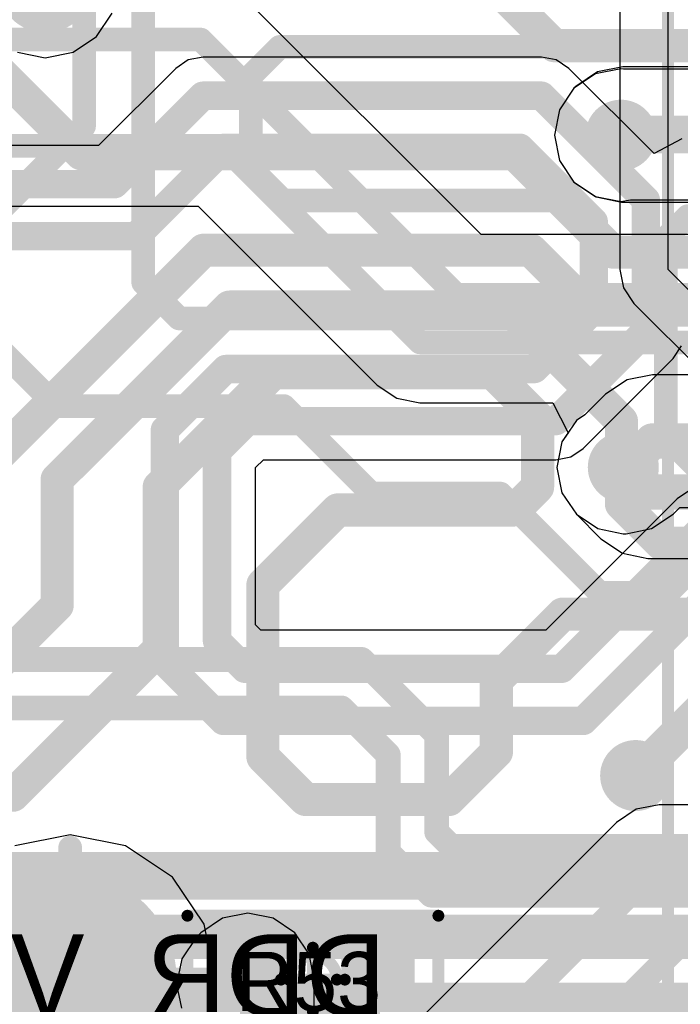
# Model space of a CAD drawing. Header units: millimetres. Extents: x -2 to 68, y -2 to 27.4.
# Tile 525 of 594: x 43.5 to 46.3, y 15.4 to 19.6. Entities that reach past the tile are written whole.
import ezdxf

# ---------------------------------------------------------------- set-up
doc = ezdxf.new("R2010")
doc.units = ezdxf.units.MM
for name, color, linetype in [('BottomLayer', 5, 'Continuous'), ('BottomSolder', 6, 'Continuous'), ('DrillGuide', 244, 'Continuous'), ('Mechanical13', 56, 'Continuous'), ('Mechanical15', 56, 'Continuous'), ('Mechanical2', 216, 'Continuous'), ('Mechanical42', 56, 'Continuous'), ('Mechanical88', 56, 'Continuous'), ('MidLayer1', 16, 'Continuous'), ('MidLayer2', 76, 'Continuous'), ('MidLayer3', 90, 'Continuous'), ('MidLayer4', 156, 'Continuous'), ('MidLayer5', 130, 'Continuous'), ('MidLayer6', 216, 'Continuous'), ('MidLayer7', 6, 'Continuous'), ('MidLayer8', 54, 'Continuous'), ('MultiLayer', 9, 'Continuous'), ('TopLayer', 1, 'Continuous'), ('TopPaste', 8, 'Continuous'), ('TopSolder', 216, 'Continuous'), ('ViaHoleLayer', 16, 'Continuous')]:
    doc.layers.add(name, color=color, linetype=linetype)

# ---------------------------------------------------------------- blocks, each defined once
blk = doc.blocks.new('MT53D512M32D2DS_053_WT_D_F_________1_168')
at = {"layer": 'Mechanical15', "const_width": 0.05}
blk.add_lwpolyline([(5.25, 7.5), (5.25, -7.5)], dxfattribs=at)
blk = doc.blocks.new('TP_0_8MM_B_173')
at = {"layer": 'BottomLayer', "const_width": 0.4001}
blk.add_lwpolyline([(-0.2, 0, 1), (0.2, 0, 1)], format="xyb", close=True, dxfattribs=at)
at = {"layer": 'BottomSolder', "const_width": 0.45}
blk.add_lwpolyline([(-0.225, 0, 1), (0.225, 0, 1)], format="xyb", close=True, dxfattribs=at)
blk = doc.blocks.new('RES_0201_196')
at = {"layer": 'Mechanical13', "const_width": 0.12}
for points in [[(-0.32, 0.17), (0.32, 0.17)], [(-0.32, -0.17), (-0.32, 0.17)], [(0.32, -0.17), (0.32, 0.17)], [(-0.32, -0.17), (0.32, -0.17)]]:
    blk.add_lwpolyline(points, dxfattribs=at)
at = {"layer": 'Mechanical13', "const_width": 0.06}
for points in [[(-0.35, 0.17, 1), (-0.29, 0.17, 1)], [(-0.35, 0.17, 1), (-0.29, 0.17, 1)], [(0.29, 0.17, 1), (0.35, 0.17, 1)], [(0.29, 0.17, 1), (0.35, 0.17, 1)], [(-0.35, -0.17, 1), (-0.29, -0.17, 1)], [(-0.35, -0.17, 1), (-0.29, -0.17, 1)], [(0.29, -0.17, 1), (0.35, -0.17, 1)], [(0.29, -0.17, 1), (0.35, -0.17, 1)]]:
    blk.add_lwpolyline(points, format="xyb", close=True, dxfattribs=at)
at = {"layer": 'Mechanical15', "const_width": 0.05}
for points in [[(-0.53, 0.27), (0.53, 0.27)], [(-0.53, -0.27), (-0.53, 0.27)], [(0.53, -0.27), (0.53, 0.27)], [(0, -0.135), (0, 0.135)], [(-0.135, 0), (0.135, 0)], [(-0.53, -0.27), (0.53, -0.27)]]:
    blk.add_lwpolyline(points, dxfattribs=at)
at = {"layer": 'Mechanical15'}
for points, const_width in [([(-0.5425, 0.27, 1), (-0.5175, 0.27, 1)], 0.025), ([(-0.5425, 0.27, 1), (-0.5175, 0.27, 1)], 0.025), ([(0.5175, 0.27, 1), (0.5425, 0.27, 1)], 0.025), ([(0.5175, 0.27, 1), (0.5425, 0.27, 1)], 0.025), ([(0.1013, 0, 1), (-0.1013, 0, 1)], 0.05), ([(-0.0125, 0.135, 1), (0.0125, 0.135, 1)], 0.025), ([(-0.1475, 0, 1), (-0.1225, 0, 1)], 0.025), ([(-0.1138, 0, 1), (-0.0888, 0, 1)], 0.025), ([(0.0888, 0, 1), (0.1138, 0, 1)], 0.025), ([(0.1225, 0, 1), (0.1475, 0, 1)], 0.025), ([(-0.0125, -0.135, 1), (0.0125, -0.135, 1)], 0.025), ([(-0.5425, -0.27, 1), (-0.5175, -0.27, 1)], 0.025), ([(-0.5425, -0.27, 1), (-0.5175, -0.27, 1)], 0.025), ([(0.5175, -0.27, 1), (0.5425, -0.27, 1)], 0.025), ([(0.5175, -0.27, 1), (0.5425, -0.27, 1)], 0.025)]:
    blk.add_lwpolyline(points, format="xyb", close=True, dxfattribs=dict(at, const_width=const_width))
at = {"layer": 'TopLayer', "const_width": 0.0806}
for points in [[(-0.3897, 0.0894, 1), (-0.3091, 0.0894, 1)], [(-0.2409, 0.0894, 1), (-0.1603, 0.0894, 1)], [(0.1603, 0.0894, 1), (0.2409, 0.0894, 1)], [(0.3091, 0.0894, 1), (0.3897, 0.0894, 1)], [(-0.3897, -0.0894, 1), (-0.3091, -0.0894, 1)], [(-0.2409, -0.0894, 1), (-0.1603, -0.0894, 1)], [(0.1603, -0.0894, 1), (0.2409, -0.0894, 1)], [(0.3091, -0.0894, 1), (0.3897, -0.0894, 1)]]:
    blk.add_lwpolyline(points, format="xyb", close=True, dxfattribs=at)
at = {"layer": 'TopLayer'}
for points in [[(-0.2006, 0.17), (-0.3494, 0.17), (-0.2006, -0.17), (-0.3494, -0.17)], [(0.2006, -0.17), (0.3494, -0.17), (0.2006, 0.17), (0.3494, 0.17)], [(-0.12, 0.0894), (-0.43, 0.0894), (-0.12, -0.0894), (-0.43, -0.0894)], [(0.12, -0.0894), (0.43, -0.0894), (0.12, 0.0894), (0.43, 0.0894)]]:
    blk.add_solid(points, dxfattribs=at)
at = {"layer": 'TopPaste', "const_width": 0.0806}
for points in [[(-0.3897, 0.0894, 1), (-0.3091, 0.0894, 1)], [(-0.2409, 0.0894, 1), (-0.1603, 0.0894, 1)], [(0.1603, 0.0894, 1), (0.2409, 0.0894, 1)], [(0.3091, 0.0894, 1), (0.3897, 0.0894, 1)], [(-0.3897, -0.0894, 1), (-0.3091, -0.0894, 1)], [(-0.2409, -0.0894, 1), (-0.1603, -0.0894, 1)], [(0.1603, -0.0894, 1), (0.2409, -0.0894, 1)], [(0.3091, -0.0894, 1), (0.3897, -0.0894, 1)]]:
    blk.add_lwpolyline(points, format="xyb", close=True, dxfattribs=at)
at = {"layer": 'TopPaste'}
for points in [[(-0.2006, 0.17), (-0.3494, 0.17), (-0.2006, -0.17), (-0.3494, -0.17)], [(0.2006, -0.17), (0.3494, -0.17), (0.2006, 0.17), (0.3494, 0.17)], [(-0.12, 0.0894), (-0.43, 0.0894), (-0.12, -0.0894), (-0.43, -0.0894)], [(0.12, -0.0894), (0.43, -0.0894), (0.12, 0.0894), (0.43, 0.0894)]]:
    blk.add_solid(points, dxfattribs=at)
at = {"layer": 'TopSolder', "const_width": 0.0806}
for points in [[(-0.3897, 0.0894, 1), (-0.3091, 0.0894, 1)], [(-0.2409, 0.0894, 1), (-0.1603, 0.0894, 1)], [(0.1603, 0.0894, 1), (0.2409, 0.0894, 1)], [(0.3091, 0.0894, 1), (0.3897, 0.0894, 1)], [(-0.3897, -0.0894, 1), (-0.3091, -0.0894, 1)], [(-0.2409, -0.0894, 1), (-0.1603, -0.0894, 1)], [(0.1603, -0.0894, 1), (0.2409, -0.0894, 1)], [(0.3091, -0.0894, 1), (0.3897, -0.0894, 1)]]:
    blk.add_lwpolyline(points, format="xyb", close=True, dxfattribs=at)
at = {"layer": 'TopSolder'}
for points in [[(-0.2006, 0.17), (-0.3494, 0.17), (-0.2006, -0.17), (-0.3494, -0.17)], [(0.2006, -0.17), (0.3494, -0.17), (0.2006, 0.17), (0.3494, 0.17)], [(-0.12, 0.0894), (-0.43, 0.0894), (-0.12, -0.0894), (-0.43, -0.0894)], [(0.12, -0.0894), (0.43, -0.0894), (0.12, 0.0894), (0.43, 0.0894)]]:
    blk.add_solid(points, dxfattribs=at)

msp = doc.modelspace()

# ---------------------------------------------------------------- linework, layer by layer
at = {"layer": 'BottomLayer'}
for p, q in [((45.4601, 18.6479), (44.457, 19.6511)), ((46.051, 19.3474), (45.9437, 19.326)), ((46.0611, 19.3454), (46.051, 19.3474)), ((46.5262, 19.3454), (46.0611, 19.3454)), ((45.9437, 19.326), (45.8527, 19.2653)), ((45.8527, 19.2653), (45.792, 19.1743)), ((45.792, 19.1743), (45.7706, 19.067)), ((45.7706, 19.067), (45.792, 18.9597)), ((45.792, 18.9597), (45.8527, 18.8687)), ((45.8527, 18.8687), (45.8547, 18.8667)), ((45.8547, 18.8667), (45.9457, 18.806)), ((45.9457, 18.806), (46.053, 18.7846)), ((42.1238, 18.7675), (44.266, 18.7675)), ((44.266, 18.7675), (45.0218, 18.0118)), ((46.053, 18.7846), (46.4014, 18.7846)), ((46.3361, 18.6479), (45.4601, 18.6479)), ((45.0218, 18.0118), (45.1045, 17.9565)), ((45.1045, 17.9565), (45.202, 17.9371)), ((45.202, 17.9371), (45.7636, 17.9371)), ((45.7636, 17.9371), (45.8279, 17.8101)), ((45.8279, 17.8101), (45.802, 17.7713)), ((45.802, 17.7713), (45.7806, 17.664)), ((45.7806, 17.664), (45.802, 17.5567)), ((45.802, 17.5567), (45.8627, 17.4657)), ((45.8627, 17.4657), (45.9667, 17.3617)), ((45.9667, 17.3617), (46.0577, 17.301)), ((46.0577, 17.301), (46.165, 17.2796)), ((46.165, 17.2796), (46.6262, 17.2796)), ((46.2129, 16.2388), (46.1153, 16.2194)), ((46.6381, 16.2388), (46.2129, 16.2388)), ((46.1153, 16.2194), (46.0326, 16.1641)), ((46.0326, 16.1641), (44.8088, 14.9402)), ((43.725, 16.1118), (43.4909, 16.0652)), ((43.9591, 16.0652), (43.725, 16.1118)), ((44.1576, 15.9326), (43.9591, 16.0652)), ((44.2902, 15.7341), (44.1576, 15.9326)), ((44.3368, 15.5), (44.2902, 15.7341)), ((44.2902, 15.2659), (44.3368, 15.5))]:
    msp.add_line(p, q, dxfattribs=at)
for points, const_width in [([(41.7542, 19.4708), (44.2767, 19.4708)], 0.1), ([(44.2767, 19.4708), (45.3545, 18.393)], 0.1), ([(46.051, 19.067), (46.053, 19.065)], 0.15), ([(46.053, 19.065), (47, 19.065)], 0.15), ([(41.7526, 19.0224), (44.3716, 19.0224)], 0.1), ([(44.3716, 19.0224), (45.202, 18.192)], 0.1), ([(45.3545, 18.393), (48.4478, 18.393)], 0.1), ([(45.202, 18.192), (48.366, 18.192)], 0.1), ([(46.061, 17.664), (46.165, 17.56)], 0.15), ([(46.165, 17.56), (47.1, 17.56)], 0.15), ([(46.113, 16.362), (46.441, 16.69)], 0.15), ([(44.989, 14.76), (46.2129, 15.9839)], 0.1), ([(46.2129, 15.9839), (47.5179, 15.9839)], 0.1), ([(45.289, 14.6357), (46.4371, 15.7839)], 0.1), ([(45.0455, 14.0455), (46.5825, 15.5825)], 0.1), ([(43.203, 15.093), (43.61, 15.5)], 0.1), ([(43.61, 15.5), (43.725, 15.5)], 0.1)]:
    msp.add_lwpolyline(points, dxfattribs=dict(at, const_width=const_width))
for points, const_width in [([(44.2517, 19.4708, 1), (44.3017, 19.4708, 1)], 0.05), ([(44.2517, 19.4708, 1), (44.3017, 19.4708, 1)], 0.05), ([(45.976, 19.067, 1), (46.126, 19.067, 1)], 0.15), ([(46.0135, 19.067, 1), (46.0885, 19.067, 1)], 0.075), ([(46.0155, 19.065, 1), (46.0905, 19.065, 1)], 0.075), ([(46.0155, 19.065, 1), (46.0905, 19.065, 1)], 0.075), ([(44.3466, 19.0224, 1), (44.3966, 19.0224, 1)], 0.05), ([(44.3466, 19.0224, 1), (44.3966, 19.0224, 1)], 0.05), ([(45.3295, 18.393, 1), (45.3795, 18.393, 1)], 0.05), ([(45.3295, 18.393, 1), (45.3795, 18.393, 1)], 0.05), ([(45.177, 18.192, 1), (45.227, 18.192, 1)], 0.05), ([(45.177, 18.192, 1), (45.227, 18.192, 1)], 0.05), ([(45.986, 17.664, 1), (46.136, 17.664, 1)], 0.15), ([(46.0235, 17.664, 1), (46.0985, 17.664, 1)], 0.075), ([(46.1275, 17.56, 1), (46.2025, 17.56, 1)], 0.075), ([(46.1275, 17.56, 1), (46.2025, 17.56, 1)], 0.075), ([(46.038, 16.362, 1), (46.188, 16.362, 1)], 0.15), ([(46.0755, 16.362, 1), (46.1505, 16.362, 1)], 0.075), ([(46.1879, 15.9839, 1), (46.2379, 15.9839, 1)], 0.05), ([(46.1879, 15.9839, 1), (46.2379, 15.9839, 1)], 0.05), ([(43.585, 15.5, 1), (43.635, 15.5, 1)], 0.05), ([(43.585, 15.5, 1), (43.635, 15.5, 1)], 0.05), ([(43.7, 15.5, 1), (43.75, 15.5, 1)], 0.05)]:
    msp.add_lwpolyline(points, format="xyb", close=True, dxfattribs=dict(at, const_width=const_width))
at = {"layer": 'DrillGuide', "const_width": 0.05}
for points in [[(46.026, 19.067, 1), (46.076, 19.067, 1)], [(46.036, 17.664, 1), (46.086, 17.664, 1)], [(46.088, 16.362, 1), (46.138, 16.362, 1)], [(44.45, 15.5, 1), (44.5, 15.5, 1)], [(45, 15.5, 1), (45.05, 15.5, 1)]]:
    msp.add_lwpolyline(points, format="xyb", close=True, dxfattribs=at)
at = {"layer": 'Mechanical88', "const_width": 0.1}
for points in [[(43.725, 15.5), (43.725, 16.0578)], [(43.1672, 15.5), (43.725, 15.5)], [(43.725, 14.9422), (43.725, 15.5)], [(43.725, 15.5), (44.2828, 15.5)]]:
    msp.add_lwpolyline(points, dxfattribs=at)
at = {"layer": 'Mechanical88', "const_width": 0.05}
for points in [[(43.7, 16.0578, 1), (43.75, 16.0578, 1)], [(43.7, 15.5, 1), (43.75, 15.5, 1)], [(43.7, 15.5, 1), (43.75, 15.5, 1)], [(43.7, 15.5, 1), (43.75, 15.5, 1)], [(43.7, 15.5, 1), (43.75, 15.5, 1)], [(44.2578, 15.5, 1), (44.3078, 15.5, 1)]]:
    msp.add_lwpolyline(points, format="xyb", close=True, dxfattribs=at)
at = {"layer": 'MidLayer1'}
for p, q in [((43.8363, 19.4837), (43.9026, 19.5829)), ((43.737, 19.4174), (43.8363, 19.4837)), ((43.5029, 19.4174), (43.62, 19.3941)), ((43.62, 19.3941), (43.737, 19.4174)), ((44.475, 15.7804), (44.3677, 15.759)), ((44.5823, 15.759), (44.475, 15.7804)), ((44.3677, 15.759), (44.2767, 15.6983)), ((44.6733, 15.6983), (44.5823, 15.759)), ((44.2767, 15.6983), (44.2567, 15.6783)), ((44.734, 15.6073), (44.6733, 15.6983)), ((44.2567, 15.6783), (44.196, 15.5873)), ((44.7554, 15.5), (44.734, 15.6073)), ((44.196, 15.5873), (44.1746, 15.48)), ((44.1746, 15.48), (44.1946, 15.3795)), ((44.7554, 14.8681), (44.7554, 15.5))]:
    msp.add_line(p, q, dxfattribs=at)
for points, const_width in [([(43.52, 19.7, 1), (43.72, 19.7, 1)], 0.2), ([(44.4, 15.5, 1), (44.55, 15.5, 1)], 0.15), ([(44.95, 15.5, 1), (45.1, 15.5, 1)], 0.15), ([(44.4375, 15.5, 1), (44.5125, 15.5, 1)], 0.075), ([(44.4375, 15.5, 1), (44.5125, 15.5, 1)], 0.075), ([(44.4175, 15.48, 1), (44.4925, 15.48, 1)], 0.075)]:
    msp.add_lwpolyline(points, format="xyb", close=True, dxfattribs=dict(at, const_width=const_width))
at = {"layer": 'MidLayer1', "const_width": 0.15}
for points in [[(44.455, 15.48), (44.475, 15.5)], [(44.475, 14.764), (44.475, 15.5)]]:
    msp.add_lwpolyline(points, dxfattribs=at)
at = {"layer": 'MidLayer2', "const_width": 0.14}
for points in [[(44.354, 20.861), (45.77, 19.445)], [(42.865, 19.896), (43.7725, 18.9885)], [(45.77, 19.445), (48.3623, 19.445)], [(43.7725, 18.9885), (45.6025, 18.9885)], [(45.6025, 18.9885), (46.018, 18.573)], [(43.3375, 17.63), (44.2885, 18.581)], [(44.2885, 18.581), (45.6706, 18.581)], [(45.6706, 18.581), (45.924, 18.3276)], [(46.018, 18.573), (47.102, 18.573)], [(43.67, 17.613), (44.398, 18.341)], [(44.398, 18.341), (45.5712, 18.341)], [(45.5712, 18.341), (46.053, 17.8592)], [(45.924, 18.3276), (46.527, 18.3276)], [(44.101, 17.581), (44.584, 18.064)], [(44.584, 18.064), (45.5089, 18.064)], [(45.5089, 18.064), (45.699, 17.8739)], [(45.699, 17.581), (45.699, 17.8739)], [(46.053, 17.51), (46.053, 17.8592)], [(43.67, 17.081), (43.67, 17.613)], [(44.101, 16.897), (44.101, 17.581)], [(45.602, 17.484), (45.699, 17.581)], [(44.539, 17.168), (44.855, 17.484)], [(44.855, 17.484), (45.602, 17.484)], [(46.053, 17.51), (46.22, 17.343)], [(46.22, 17.343), (48.7144, 17.343)], [(44.539, 16.441), (44.539, 17.168)], [(43.228, 16.639), (43.67, 17.081)], [(45.525, 16.764), (45.805, 17.044)], [(45.805, 17.044), (46.9249, 17.044)], [(43.483, 16.279), (44.101, 16.897)], [(45.525, 16.461), (45.525, 16.764)], [(45.325, 16.261), (45.525, 16.461)], [(44.539, 16.441), (44.719, 16.261)], [(41.2688, 16.279), (43.483, 16.279)], [(44.719, 16.261), (45.325, 16.261)], [(40.485, 15.969), (47.513, 15.969)], [(40.4096, 15.705), (49.516, 15.705)]]:
    msp.add_lwpolyline(points, dxfattribs=at)
at = {"layer": 'MidLayer2'}
for points, const_width in [([(43.52, 19.7, 1), (43.72, 19.7, 1)], 0.2), ([(45.735, 19.445, 1), (45.805, 19.445, 1)], 0.07), ([(45.735, 19.445, 1), (45.805, 19.445, 1)], 0.07), ([(43.7375, 18.9885, 1), (43.8075, 18.9885, 1)], 0.07), ([(43.7375, 18.9885, 1), (43.8075, 18.9885, 1)], 0.07), ([(45.5675, 18.9885, 1), (45.6375, 18.9885, 1)], 0.07), ([(45.5675, 18.9885, 1), (45.6375, 18.9885, 1)], 0.07), ([(44.2535, 18.581, 1), (44.3235, 18.581, 1)], 0.07), ([(44.2535, 18.581, 1), (44.3235, 18.581, 1)], 0.07), ([(45.6356, 18.581, 1), (45.7056, 18.581, 1)], 0.07), ([(45.6356, 18.581, 1), (45.7056, 18.581, 1)], 0.07), ([(45.983, 18.573, 1), (46.053, 18.573, 1)], 0.07), ([(45.983, 18.573, 1), (46.053, 18.573, 1)], 0.07), ([(44.363, 18.341, 1), (44.433, 18.341, 1)], 0.07), ([(44.363, 18.341, 1), (44.433, 18.341, 1)], 0.07), ([(45.5362, 18.341, 1), (45.6062, 18.341, 1)], 0.07), ([(45.5362, 18.341, 1), (45.6062, 18.341, 1)], 0.07), ([(45.889, 18.3276, 1), (45.959, 18.3276, 1)], 0.07), ([(45.889, 18.3276, 1), (45.959, 18.3276, 1)], 0.07), ([(44.549, 18.064, 1), (44.619, 18.064, 1)], 0.07), ([(44.549, 18.064, 1), (44.619, 18.064, 1)], 0.07), ([(45.4739, 18.064, 1), (45.5439, 18.064, 1)], 0.07), ([(45.4739, 18.064, 1), (45.5439, 18.064, 1)], 0.07), ([(45.664, 17.8739, 1), (45.734, 17.8739, 1)], 0.07), ([(45.664, 17.8739, 1), (45.734, 17.8739, 1)], 0.07), ([(46.018, 17.8592, 1), (46.088, 17.8592, 1)], 0.07), ([(46.018, 17.8592, 1), (46.088, 17.8592, 1)], 0.07), ([(43.635, 17.613, 1), (43.705, 17.613, 1)], 0.07), ([(43.635, 17.613, 1), (43.705, 17.613, 1)], 0.07), ([(44.066, 17.581, 1), (44.136, 17.581, 1)], 0.07), ([(44.066, 17.581, 1), (44.136, 17.581, 1)], 0.07), ([(45.664, 17.581, 1), (45.734, 17.581, 1)], 0.07), ([(45.664, 17.581, 1), (45.734, 17.581, 1)], 0.07), ([(44.82, 17.484, 1), (44.89, 17.484, 1)], 0.07), ([(44.82, 17.484, 1), (44.89, 17.484, 1)], 0.07), ([(45.567, 17.484, 1), (45.637, 17.484, 1)], 0.07), ([(45.567, 17.484, 1), (45.637, 17.484, 1)], 0.07), ([(46.018, 17.51, 1), (46.088, 17.51, 1)], 0.07), ([(46.018, 17.51, 1), (46.088, 17.51, 1)], 0.07), ([(46.185, 17.343, 1), (46.255, 17.343, 1)], 0.07), ([(46.185, 17.343, 1), (46.255, 17.343, 1)], 0.07), ([(44.504, 17.168, 1), (44.574, 17.168, 1)], 0.07), ([(44.504, 17.168, 1), (44.574, 17.168, 1)], 0.07), ([(43.635, 17.081, 1), (43.705, 17.081, 1)], 0.07), ([(43.635, 17.081, 1), (43.705, 17.081, 1)], 0.07), ([(45.77, 17.044, 1), (45.84, 17.044, 1)], 0.07), ([(45.77, 17.044, 1), (45.84, 17.044, 1)], 0.07), ([(44.066, 16.897, 1), (44.136, 16.897, 1)], 0.07), ([(44.066, 16.897, 1), (44.136, 16.897, 1)], 0.07), ([(45.49, 16.764, 1), (45.56, 16.764, 1)], 0.07), ([(45.49, 16.764, 1), (45.56, 16.764, 1)], 0.07), ([(45.49, 16.461, 1), (45.56, 16.461, 1)], 0.07), ([(45.49, 16.461, 1), (45.56, 16.461, 1)], 0.07), ([(44.504, 16.441, 1), (44.574, 16.441, 1)], 0.07), ([(44.504, 16.441, 1), (44.574, 16.441, 1)], 0.07), ([(43.448, 16.279, 1), (43.518, 16.279, 1)], 0.07), ([(43.448, 16.279, 1), (43.518, 16.279, 1)], 0.07), ([(44.684, 16.261, 1), (44.754, 16.261, 1)], 0.07), ([(44.684, 16.261, 1), (44.754, 16.261, 1)], 0.07), ([(45.29, 16.261, 1), (45.36, 16.261, 1)], 0.07), ([(45.29, 16.261, 1), (45.36, 16.261, 1)], 0.07)]:
    msp.add_lwpolyline(points, format="xyb", close=True, dxfattribs=dict(at, const_width=const_width))
at = {"layer": 'MidLayer3'}
for p, q in [((43.8363, 19.4837), (43.9026, 19.5829)), ((43.737, 19.4174), (43.8363, 19.4837)), ((43.5029, 19.4174), (43.62, 19.3941)), ((43.62, 19.3941), (43.737, 19.4174)), ((44.2236, 19.3847), (44.1707, 19.3493)), ((44.286, 19.3971), (44.2236, 19.3847)), ((45.7151, 19.3971), (44.286, 19.3971)), ((45.7775, 19.3847), (45.7151, 19.3971)), ((45.8305, 19.3493), (45.7775, 19.3847)), ((44.1707, 19.3493), (43.8444, 19.0231)), ((46.1907, 18.9891), (45.8305, 19.3493)), ((46.3078, 19.0516), (46.1907, 18.9891)), ((43.8444, 19.0231), (43.4173, 19.0231)), ((46.2714, 18.1237), (46.3067, 18.1766)), ((45.8917, 17.744), (46.2714, 18.1237)), ((45.8388, 17.7086), (45.8917, 17.744)), ((44.5081, 17.6634), (44.5409, 17.6962)), ((44.5409, 17.6962), (45.7763, 17.6962)), ((45.7763, 17.6962), (45.8388, 17.7086)), ((44.5081, 16.9986), (44.5081, 17.6634)), ((46.3406, 17.5657), (46.2877, 17.5304)), ((46.2877, 17.5304), (45.7334, 16.9761)), ((44.5306, 16.9761), (44.5081, 16.9986)), ((45.7334, 16.9761), (44.5306, 16.9761))]:
    msp.add_line(p, q, dxfattribs=at)
for points, const_width in [([(43.52, 19.7, 1), (43.72, 19.7, 1)], 0.2), ([(44.256, 19.234, 1), (44.316, 19.234, 1)], 0.06), ([(44.256, 19.234, 1), (44.316, 19.234, 1)], 0.06), ([(45.6851, 19.234, 1), (45.7451, 19.234, 1)], 0.06), ([(45.6851, 19.234, 1), (45.7451, 19.234, 1)], 0.06), ([(44.3471, 19.014, 1), (44.4071, 19.014, 1)], 0.06), ([(44.3471, 19.014, 1), (44.4071, 19.014, 1)], 0.06), ([(45.594, 19.014, 1), (45.654, 19.014, 1)], 0.06), ([(45.594, 19.014, 1), (45.654, 19.014, 1)], 0.06), ([(43.882, 18.86, 1), (43.942, 18.86, 1)], 0.06), ([(43.882, 18.86, 1), (43.942, 18.86, 1)], 0.06), ([(46.126, 18.7931, 1), (46.186, 18.7931, 1)], 0.06), ([(46.126, 18.7931, 1), (46.186, 18.7931, 1)], 0.06), ([(45.906, 18.702, 1), (45.966, 18.702, 1)], 0.06), ([(45.906, 18.702, 1), (45.966, 18.702, 1)], 0.06), ([(43.9731, 18.64, 1), (44.0331, 18.64, 1)], 0.06), ([(43.9731, 18.64, 1), (44.0331, 18.64, 1)], 0.06), ([(45.906, 18.3301, 1), (45.966, 18.3301, 1)], 0.06), ([(45.906, 18.3301, 1), (45.966, 18.3301, 1)], 0.06), ([(46.126, 18.239, 1), (46.186, 18.239, 1)], 0.06), ([(46.126, 18.239, 1), (46.186, 18.239, 1)], 0.06), ([(44.3522, 18.0793, 1), (44.4122, 18.0793, 1)], 0.06), ([(44.3522, 18.0793, 1), (44.4122, 18.0793, 1)], 0.06), ([(45.6552, 18.0793, 1), (45.7152, 18.0793, 1)], 0.06), ([(45.6552, 18.0793, 1), (45.7152, 18.0793, 1)], 0.06), ([(44.4434, 17.8593, 1), (44.5033, 17.8593, 1)], 0.06), ([(44.4434, 17.8593, 1), (44.5033, 17.8593, 1)], 0.06), ([(45.7463, 17.8593, 1), (45.8063, 17.8593, 1)], 0.06), ([(45.7463, 17.8593, 1), (45.8063, 17.8593, 1)], 0.06), ([(44.095, 17.8221, 1), (44.155, 17.8221, 1)], 0.06), ([(44.095, 17.8221, 1), (44.155, 17.8221, 1)], 0.06), ([(44.315, 17.731, 1), (44.375, 17.731, 1)], 0.06), ([(44.315, 17.731, 1), (44.375, 17.731, 1)], 0.06), ([(44.315, 16.931, 1), (44.375, 16.931, 1)], 0.06), ([(44.315, 16.931, 1), (44.375, 16.931, 1)], 0.06), ([(44.095, 16.8399, 1), (44.155, 16.8399, 1)], 0.06), ([(44.095, 16.8399, 1), (44.155, 16.8399, 1)], 0.06), ([(44.433, 16.813, 1), (44.493, 16.813, 1)], 0.06), ([(44.433, 16.813, 1), (44.493, 16.813, 1)], 0.06), ([(45.771, 16.813, 1), (45.831, 16.813, 1)], 0.06), ([(45.771, 16.813, 1), (45.831, 16.813, 1)], 0.06), ([(44.3419, 16.593, 1), (44.4019, 16.593, 1)], 0.06), ([(44.3419, 16.593, 1), (44.4019, 16.593, 1)], 0.06), ([(45.8621, 16.593, 1), (45.9221, 16.593, 1)], 0.06), ([(45.8621, 16.593, 1), (45.9221, 16.593, 1)], 0.06)]:
    msp.add_lwpolyline(points, format="xyb", close=True, dxfattribs=dict(at, const_width=const_width))
for points, const_width in [([(43.912, 18.86), (44.286, 19.234)], 0.12), ([(44.286, 19.234), (45.7151, 19.234)], 0.12), ([(45.7151, 19.234), (46.156, 18.7931)], 0.12), ([(44.0031, 18.64), (44.3771, 19.014)], 0.12), ([(44.3771, 19.014), (45.624, 19.014)], 0.12), ([(45.624, 19.014), (45.936, 18.702)], 0.12), ([(43.3263, 18.86), (43.912, 18.86)], 0.12), ([(46.156, 18.239), (46.156, 18.7931)], 0.12), ([(45.936, 18.3301), (45.936, 18.702)], 0.12), ([(43.3263, 18.64), (44.0031, 18.64)], 0.12), ([(45.6852, 18.0793), (45.936, 18.3301)], 0.12), ([(45.7763, 17.8593), (46.156, 18.239)], 0.12), ([(44.125, 17.8221), (44.3822, 18.0793)], 0.12), ([(44.3822, 18.0793), (45.6852, 18.0793)], 0.12), ([(44.345, 17.731), (44.4733, 17.8593)], 0.12), ([(44.4733, 17.8593), (45.7763, 17.8593)], 0.12), ([(44.125, 16.8399), (44.125, 17.8221)], 0.12), ([(44.345, 16.931), (44.345, 17.731)], 0.12), ([(45.801, 16.813), (46.403, 17.415)], 0.12), ([(45.8921, 16.593), (46.4941, 17.195)], 0.12), ([(44.345, 16.931), (44.463, 16.813)], 0.12), ([(44.125, 16.8399), (44.3719, 16.593)], 0.12), ([(44.463, 16.813), (45.801, 16.813)], 0.12), ([(44.3719, 16.593), (45.8921, 16.593)], 0.12), ([(43.3421, 15.9079), (48.0494, 15.9079)], 0.14), ([(43.188, 15.657), (47.961, 15.657)], 0.14), ([(42.991, 15.417), (47.7758, 15.417)], 0.14)]:
    msp.add_lwpolyline(points, dxfattribs=dict(at, const_width=const_width))
at = {"layer": 'MidLayer4'}
for p, q in [((43.8363, 19.4837), (43.9026, 19.5829)), ((43.737, 19.4174), (43.8363, 19.4837)), ((43.5029, 19.4174), (43.62, 19.3941)), ((43.62, 19.3941), (43.737, 19.4174)), ((46.059, 19.3554), (45.9517, 19.334)), ((46.4886, 19.3554), (46.059, 19.3554)), ((45.9517, 19.334), (45.8607, 19.2733)), ((45.8527, 19.2653), (45.792, 19.1743)), ((45.8607, 19.2733), (45.8527, 19.2653)), ((45.792, 19.1743), (45.7706, 19.067)), ((45.7706, 19.067), (45.792, 18.9597)), ((45.792, 18.9597), (45.8527, 18.8687)), ((45.8527, 18.8687), (45.9437, 18.808)), ((45.9437, 18.808), (46.051, 18.7866)), ((46.051, 18.7866), (46.0912, 18.7946)), ((46.0912, 18.7946), (46.4886, 18.7946)), ((46.184, 18.0554), (46.0767, 18.034)), ((46.4886, 18.0554), (46.184, 18.0554)), ((46.0767, 18.034), (45.9857, 17.9733)), ((45.9857, 17.9733), (45.8989, 17.8864)), ((45.8989, 17.8864), (45.8627, 17.8623)), ((45.8627, 17.8623), (45.802, 17.7713)), ((45.802, 17.7713), (45.7806, 17.664)), ((45.7806, 17.664), (45.802, 17.5567)), ((45.802, 17.5567), (45.8627, 17.4657)), ((46.2713, 17.4657), (46.3001, 17.4946)), ((46.3001, 17.4946), (46.4886, 17.4946)), ((45.8627, 17.4657), (45.9537, 17.405)), ((46.1803, 17.405), (46.2713, 17.4657)), ((45.9537, 17.405), (46.061, 17.3836)), ((46.073, 17.3836), (46.1803, 17.405)), ((46.061, 17.3836), (46.073, 17.3836))]:
    msp.add_line(p, q, dxfattribs=at)
for points, const_width in [([(43.52, 19.7, 1), (43.72, 19.7, 1)], 0.2), ([(45.976, 19.067, 1), (46.126, 19.067, 1)], 0.15), ([(46.0135, 19.067, 1), (46.0885, 19.067, 1)], 0.075), ([(46.0215, 19.075, 1), (46.0965, 19.075, 1)], 0.075), ([(46.0215, 19.075, 1), (46.0965, 19.075, 1)], 0.075), ([(46.1465, 17.775, 1), (46.2215, 17.775, 1)], 0.075), ([(46.1465, 17.775, 1), (46.2215, 17.775, 1)], 0.075), ([(45.986, 17.664, 1), (46.136, 17.664, 1)], 0.15), ([(46.0235, 17.664, 1), (46.0985, 17.664, 1)], 0.075), ([(46.0355, 17.664, 1), (46.1105, 17.664, 1)], 0.075), ([(46.0355, 17.664, 1), (46.1105, 17.664, 1)], 0.075), ([(46.038, 16.362, 1), (46.188, 16.362, 1)], 0.15)]:
    msp.add_lwpolyline(points, format="xyb", close=True, dxfattribs=dict(at, const_width=const_width))
at = {"layer": 'MidLayer4', "const_width": 0.15}
for points in [[(46.051, 19.067), (46.059, 19.075)], [(46.059, 19.075), (46.609, 19.075)], [(46.073, 17.664), (46.184, 17.775)], [(46.184, 17.775), (46.609, 17.775)], [(46.061, 17.664), (46.073, 17.664)]]:
    msp.add_lwpolyline(points, dxfattribs=at)
at = {"layer": 'MidLayer5'}
for p, q in [((43.8363, 19.4837), (43.9026, 19.5829)), ((43.737, 19.4174), (43.8363, 19.4837)), ((43.5029, 19.4174), (43.62, 19.3941)), ((43.62, 19.3941), (43.737, 19.4174))]:
    msp.add_line(p, q, dxfattribs=at)
at = {"layer": 'MidLayer5', "const_width": 0.2}
msp.add_lwpolyline([(43.52, 19.7, 1), (43.72, 19.7, 1)], format="xyb", close=True, dxfattribs=at)
at = {"layer": 'MidLayer6'}
for p, q in [((43.8363, 19.4837), (43.9026, 19.5829)), ((43.737, 19.4174), (43.8363, 19.4837)), ((43.5029, 19.4174), (43.62, 19.3941)), ((43.62, 19.3941), (43.737, 19.4174))]:
    msp.add_line(p, q, dxfattribs=at)
at = {"layer": 'MidLayer6', "const_width": 0.2}
msp.add_lwpolyline([(43.52, 19.7, 1), (43.72, 19.7, 1)], format="xyb", close=True, dxfattribs=at)
at = {"layer": 'MidLayer7'}
for p, q in [((43.8363, 19.4837), (43.9026, 19.5829)), ((43.737, 19.4174), (43.8363, 19.4837)), ((43.5029, 19.4174), (43.62, 19.3941)), ((43.62, 19.3941), (43.737, 19.4174))]:
    msp.add_line(p, q, dxfattribs=at)
at = {"layer": 'MidLayer7', "const_width": 0.2}
msp.add_lwpolyline([(43.52, 19.7, 1), (43.72, 19.7, 1)], format="xyb", close=True, dxfattribs=at)
at = {"layer": 'MidLayer8'}
for p, q in [((46.0461, 20), (46.0461, 18.5)), ((46.25, 18.5), (46.25, 20)), ((43.8363, 19.4837), (43.9026, 19.5829)), ((43.737, 19.4174), (43.8363, 19.4837)), ((43.5029, 19.4174), (43.62, 19.3941)), ((43.62, 19.3941), (43.737, 19.4174)), ((46.0461, 18.5), (46.0461, 18.5)), ((46.0461, 18.5), (46.0616, 18.422)), ((46.6841, 18.0659), (46.25, 18.5)), ((46.0616, 18.422), (46.1058, 18.3558)), ((46.1058, 18.3558), (46.1058, 18.3558)), ((46.1058, 18.3558), (46.5399, 17.9218))]:
    msp.add_line(p, q, dxfattribs=at)
at = {"layer": 'MidLayer8', "const_width": 0.2}
msp.add_lwpolyline([(43.52, 19.7, 1), (43.72, 19.7, 1)], format="xyb", close=True, dxfattribs=at)
at = {"layer": 'MultiLayer'}
for points, const_width in [([(43.52, 19.7, 1), (43.72, 19.7, 1)], 0.2), ([(45.976, 19.067, 1), (46.126, 19.067, 1)], 0.15), ([(45.986, 17.664, 1), (46.136, 17.664, 1)], 0.15), ([(46.038, 16.362, 1), (46.188, 16.362, 1)], 0.15), ([(44.4, 15.5, 1), (44.55, 15.5, 1)], 0.15), ([(44.95, 15.5, 1), (45.1, 15.5, 1)], 0.15)]:
    msp.add_lwpolyline(points, format="xyb", close=True, dxfattribs=dict(at, const_width=const_width))
at = {"layer": 'TopLayer'}
for points, const_width in [([(44.0335, 18.4445), (44.0335, 20.5355)], 0.1), ([(43.7835, 19.1045), (43.7835, 20.3595)], 0.1), ([(44.4885, 19.3185), (44.61, 19.44)], 0.1), ([(44.61, 19.44), (46.527, 19.44)], 0.1), ([(44.4885, 18.9255), (44.4885, 19.3185)], 0.1), ([(43.426, 18.747), (43.7835, 19.1045)], 0.1), ([(44.4885, 18.9255), (44.623, 18.791)], 0.1), ([(44.623, 18.791), (45.775, 18.791)], 0.1), ([(45.775, 18.791), (45.931, 18.635)], 0.1), ([(46.241, 18.633), (46.333, 18.725)], 0.1), ([(46.333, 18.725), (47.55, 18.725)], 0.1), ([(45.931, 18.427), (45.931, 18.635)], 0.1), ([(46.241, 17.793), (46.241, 18.633)], 0.1), ([(44.0335, 18.4445), (44.185, 18.293)], 0.1), ([(45.797, 18.293), (45.931, 18.427)], 0.1), ([(44.185, 18.293), (45.797, 18.293)], 0.1), ([(43.426, 18.165), (43.668, 17.923)], 0.1), ([(43.668, 17.923), (44.627, 17.923)], 0.1), ([(44.627, 17.923), (44.997, 17.553)], 0.1), ([(46.241, 17.793), (46.424, 17.61)], 0.1), ([(44.997, 17.553), (45.542, 17.553)], 0.1), ([(45.542, 17.553), (45.961, 17.134)], 0.1), ([(46.25, 17.134), (46.424, 17.308)], 0.1), ([(45.961, 17.134), (46.25, 17.134)], 0.1), ([(43.0055, 16.8525), (44.9555, 16.8525)], 0.105), ([(44.9555, 16.8525), (45.273, 16.535)], 0.105), ([(42.8346, 16.6475), (44.8706, 16.6475)], 0.105), ([(44.8706, 16.6475), (45.068, 16.4501)], 0.105), ([(45.273, 16.1235), (45.273, 16.535)], 0.105), ([(45.068, 16.0386), (45.068, 16.4501)], 0.105), ([(45.273, 16.1235), (45.3345, 16.062)], 0.105), ([(45.3345, 16.062), (51.7561, 16.062)], 0.105), ([(45.068, 16.0386), (45.2496, 15.857)], 0.105), ([(43.225, 16), (43.725, 15.5)], 0.1), ([(45.2496, 15.857), (51.7989, 15.857)], 0.105), ([(43.725, 15.5), (44.475, 15.5)], 0.1)]:
    msp.add_lwpolyline(points, dxfattribs=dict(at, const_width=const_width))
for points, const_width in [([(44.585, 19.44, 1), (44.635, 19.44, 1)], 0.05), ([(44.585, 19.44, 1), (44.635, 19.44, 1)], 0.05), ([(44.4635, 19.3185, 1), (44.5135, 19.3185, 1)], 0.05), ([(44.4635, 19.3185, 1), (44.5135, 19.3185, 1)], 0.05), ([(43.7585, 19.1045, 1), (43.8085, 19.1045, 1)], 0.05), ([(43.7585, 19.1045, 1), (43.8085, 19.1045, 1)], 0.05), ([(44.4635, 18.9255, 1), (44.5135, 18.9255, 1)], 0.05), ([(44.4635, 18.9255, 1), (44.5135, 18.9255, 1)], 0.05), ([(44.598, 18.791, 1), (44.648, 18.791, 1)], 0.05), ([(44.598, 18.791, 1), (44.648, 18.791, 1)], 0.05), ([(45.75, 18.791, 1), (45.8, 18.791, 1)], 0.05), ([(45.75, 18.791, 1), (45.8, 18.791, 1)], 0.05), ([(46.308, 18.725, 1), (46.358, 18.725, 1)], 0.05), ([(46.308, 18.725, 1), (46.358, 18.725, 1)], 0.05), ([(45.906, 18.635, 1), (45.956, 18.635, 1)], 0.05), ([(45.906, 18.635, 1), (45.956, 18.635, 1)], 0.05), ([(46.216, 18.633, 1), (46.266, 18.633, 1)], 0.05), ([(46.216, 18.633, 1), (46.266, 18.633, 1)], 0.05), ([(44.0085, 18.4445, 1), (44.0585, 18.4445, 1)], 0.05), ([(44.0085, 18.4445, 1), (44.0585, 18.4445, 1)], 0.05), ([(45.906, 18.427, 1), (45.956, 18.427, 1)], 0.05), ([(45.906, 18.427, 1), (45.956, 18.427, 1)], 0.05), ([(44.16, 18.293, 1), (44.21, 18.293, 1)], 0.05), ([(44.16, 18.293, 1), (44.21, 18.293, 1)], 0.05), ([(45.772, 18.293, 1), (45.822, 18.293, 1)], 0.05), ([(45.772, 18.293, 1), (45.822, 18.293, 1)], 0.05), ([(43.643, 17.923, 1), (43.693, 17.923, 1)], 0.05), ([(43.643, 17.923, 1), (43.693, 17.923, 1)], 0.05), ([(44.602, 17.923, 1), (44.652, 17.923, 1)], 0.05), ([(44.602, 17.923, 1), (44.652, 17.923, 1)], 0.05), ([(46.216, 17.793, 1), (46.266, 17.793, 1)], 0.05), ([(46.216, 17.793, 1), (46.266, 17.793, 1)], 0.05), ([(44.972, 17.553, 1), (45.022, 17.553, 1)], 0.05), ([(44.972, 17.553, 1), (45.022, 17.553, 1)], 0.05), ([(45.517, 17.553, 1), (45.567, 17.553, 1)], 0.05), ([(45.517, 17.553, 1), (45.567, 17.553, 1)], 0.05), ([(45.936, 17.134, 1), (45.986, 17.134, 1)], 0.05), ([(45.936, 17.134, 1), (45.986, 17.134, 1)], 0.05), ([(46.225, 17.134, 1), (46.275, 17.134, 1)], 0.05), ([(46.225, 17.134, 1), (46.275, 17.134, 1)], 0.05), ([(44.9293, 16.8525, 1), (44.9818, 16.8525, 1)], 0.0525), ([(44.9293, 16.8525, 1), (44.9818, 16.8525, 1)], 0.0525), ([(44.8444, 16.6475, 1), (44.8969, 16.6475, 1)], 0.0525), ([(44.8444, 16.6475, 1), (44.8969, 16.6475, 1)], 0.0525), ([(45.2468, 16.535, 1), (45.2992, 16.535, 1)], 0.0525), ([(45.2468, 16.535, 1), (45.2992, 16.535, 1)], 0.0525), ([(45.0418, 16.4501, 1), (45.0943, 16.4501, 1)], 0.0525), ([(45.0418, 16.4501, 1), (45.0943, 16.4501, 1)], 0.0525), ([(45.2468, 16.1235, 1), (45.2992, 16.1235, 1)], 0.0525), ([(45.2468, 16.1235, 1), (45.2992, 16.1235, 1)], 0.0525), ([(45.3083, 16.062, 1), (45.3607, 16.062, 1)], 0.0525), ([(45.3083, 16.062, 1), (45.3607, 16.062, 1)], 0.0525), ([(45.0418, 16.0386, 1), (45.0943, 16.0386, 1)], 0.0525), ([(45.0418, 16.0386, 1), (45.0943, 16.0386, 1)], 0.0525), ([(45.2233, 15.857, 1), (45.2758, 15.857, 1)], 0.0525), ([(45.2233, 15.857, 1), (45.2758, 15.857, 1)], 0.0525), ([(44.4, 15.5, 1), (44.55, 15.5, 1)], 0.15), ([(44.95, 15.5, 1), (45.1, 15.5, 1)], 0.15), ([(43.7, 15.5, 1), (43.75, 15.5, 1)], 0.05), ([(43.7, 15.5, 1), (43.75, 15.5, 1)], 0.05), ([(44.45, 15.5, 1), (44.5, 15.5, 1)], 0.05)]:
    msp.add_lwpolyline(points, format="xyb", close=True, dxfattribs=dict(at, const_width=const_width))
at = {"layer": 'ViaHoleLayer', "const_width": 0.05}
for points in [[(46.026, 19.067, 1), (46.076, 19.067, 1)], [(46.036, 17.664, 1), (46.086, 17.664, 1)], [(46.088, 16.362, 1), (46.138, 16.362, 1)], [(44.45, 15.5, 1), (44.5, 15.5, 1)], [(45, 15.5, 1), (45.05, 15.5, 1)]]:
    msp.add_lwpolyline(points, format="xyb", close=True, dxfattribs=at)

# ---------------------------------------------------------------- block references
for name, p, rotation in [('MT53D512M32D2DS_053_WT_D_F_________1_168', (51.5, 15.5), 180), ('TP_0_8MM_B_173', (43.725, 15.5), 270)]:
    msp.add_blockref(name, p, dxfattribs=dict(rotation=rotation))
msp.add_blockref('RES_0201_196', (44.75, 15.5))

# ---------------------------------------------------------------- texts
at = {"layer": 'Mechanical2'}
msp.add_text('R53', height=0.25, dxfattribs=at).set_placement((44.4246, 15.367))
at = {"layer": 'Mechanical42', "text_generation_flag": 2}
msp.add_text('DDR_VREF', height=0.35, dxfattribs=at).set_placement((45.0596, 15.3416))

doc.saveas('drawing.dxf')
